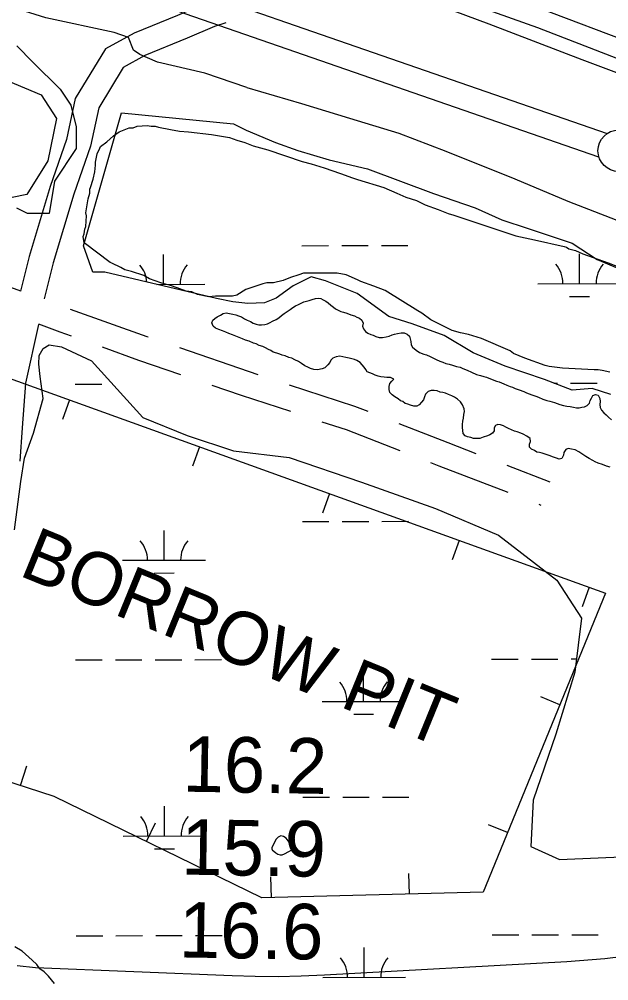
# Model space of a CAD drawing. Extents: x 3329332 to 3367211, y 631066 to 656469.
# Drawn here: x 3335657 to 3336369, y 649034 to 650194 of the extents above; entities that cross this region are included whole.
import ezdxf

# ---------------------------------------------------------------- set-up
doc = ezdxf.new("R2010")
doc.units = 0
for name, color, linetype in [('V-BORW-IDEN', 7, 'Continuous'), ('V-BORW-LINE', 7, 'Continuous'), ('V-LEVE-TOET', 7, 'Continuous'), ('V-RIVR-RANG', 7, 'Continuous'), ('V-ROAD-CNTR', 7, 'Continuous'), ('V-SITE-VEGE', 7, 'Continuous'), ('V-SURV-LINE', 7, 'Continuous'), ('V-TOPO-MINR', 7, 'Continuous'), ('V-TOPO-SHOR', 7, 'Continuous'), ('V-WETL-SWMP', 7, 'Continuous')]:
    doc.layers.add(name, color=color, linetype=linetype)

msp = doc.modelspace()

# ---------------------------------------------------------------- linework, layer by layer
at = {"layer": 'V-BORW-LINE'}
for p, q in [((3335718.1, 649734.8), (3335709.6, 649711.2)), ((3335874.8, 649678.3), (3335866.3, 649654.8)), ((3336031.6, 649621.8), (3336023.1, 649598.3)), ((3336188.3, 649565.3), (3336179.8, 649541.8)), ((3336345, 649508.9), (3336336.6, 649485.4)), ((3336309.8, 649367.1), (3336286.6, 649376.6)), ((3335658.8, 649269.8), (3335666.6, 649293.6)), ((3335810.8, 649202.2), (3335821.7, 649224.7)), ((3336246.6, 649213), (3336223.5, 649222.4)), ((3335961.6, 649134.5), (3335961, 649159.5)), ((3336128.2, 649138.8), (3336127.5, 649163.8))]:
    msp.add_line(p, q, dxfattribs=at)
msp.add_lwpolyline([(3335404, 649847.9), (3336364.9, 649501.7), (3336217.2, 649141.2), (3335950, 649134.2), (3335699.4, 649256.6), (3335400.6, 649353.6), (3335250.3, 649390.4), (3335329.9, 649575.1), (3335390.4, 649748.4), (3335408.2, 649852.3)], dxfattribs=at)
at = {"layer": 'V-LEVE-TOET'}
for points in [[(3337615.2, 649642.5), (3337494.6, 649685.7), (3337361.8, 649739), (3337202.4, 649801.2), (3337090.8, 649845), (3336945.2, 649905.4), (3336818.8, 649959), (3336694.4, 650007.5), (3336566.9, 650058.3), (3336448, 650103.2), (3336336.5, 650145), (3336224.2, 650188.1), (3336140.1, 650219.9), (3336101.2, 650237.5), (3336073.8, 650249.9), (3336031, 650261.3), (3335964.3, 650281.5), (3335912.8, 650298.1)], [(3335931.9, 650111.7), (3335881.1, 650129), (3335824.2, 650142.3), (3335802.9, 650151.4), (3335795.2, 650156.8), (3335789.1, 650172.1), (3335771.8, 650178.2), (3335689.5, 650195.5), (3335557.3, 650237.2)], [(3335931.9, 650111.7), (3335998, 650092.5), (3336055.7, 650074.5), (3336115.2, 650056.7), (3336172.2, 650034.8), (3336255.2, 650001.6), (3336319.5, 649974.4), (3336403.2, 649942.2), (3336485.9, 649904.5), (3336557.4, 649871.4), (3336639.8, 649834), (3336731.8, 649797.6), (3336819.7, 649752.9), (3336869.4, 649732.7), (3336946.6, 649709.3), (3337013.3, 649682.1), (3337076.5, 649656), (3337135.2, 649634.4), (3337203.7, 649611.4), (3337283.6, 649578.9)]]:
    msp.add_lwpolyline(points, dxfattribs=at)
at = {"layer": 'V-ROAD-CNTR'}
for p, q in [((3336245.8, 649656), (3336297.5, 649636.1)), ((3336284.3, 649609.1), (3336286.8, 649608.1))]:
    msp.add_line(p, q, dxfattribs=at)
for points in [[(3335451.3, 650502.7), (3335830.6, 650371.5), (3336218.2, 650233), (3336467.3, 650138.8), (3336816.5, 649992.3), (3337213.1, 649826.6), (3337406.7, 649751.6), (3337593.6, 649680.4), (3337678.1, 649661.1), (3337748.8, 649653.3), (3337841.3, 649661.7), (3337945.8, 649680.7), (3338033, 649708.3), (3338176, 649751.6), (3338247.1, 649768.4), (3338321.6, 649777.5), (3338384.8, 649776.3), (3338442.4, 649772.8), (3338528.8, 649753.9), (3338662.7, 649722.5), (3338806.5, 649687.4), (3338886.3, 649663.5), (3338953.2, 649639), (3339090.7, 649573.2)], [(3335859.6, 650203.5), (3335848.3, 650198.7), (3335796, 650177.4), (3335761.3, 650158.2), (3335725, 650098.3), (3335714.4, 650049.1), (3335694.7, 649992.4), (3335669.3, 649907.9), (3335658.9, 649866.1)], [(3335906.8, 650189.8), (3335892.8, 650185.2), (3335859.9, 650171), (3335809, 650150.3), (3335782.9, 650135.8), (3335753.3, 650087), (3335743.4, 650041), (3335723.2, 649983.1), (3335698.2, 649900), (3335687.5, 649856.6)], [(3335587.1, 649892.6), (3335658.9, 649866.4)], [(3335718.6, 649844.5), (3335811.3, 649811.3), (3335812.7, 649810.8)], [(3335680.4, 649825.7), (3335664.7, 649755.2), (3335660.9, 649701.1), (3335658.2, 649660.8)], [(3335680.7, 649826.5), (3335706.2, 649817.1), (3335719.9, 649812.2)], [(3335757.5, 649798.7), (3335801.4, 649783), (3335851.9, 649765.7)], [(3335850.6, 649797.9), (3335934.6, 649769.1), (3335945.2, 649765.6)], [(3335889.7, 649752.8), (3335925, 649740.7), (3335984.6, 649721.1)], [(3335983.2, 649753.2), (3336061.9, 649727.3), (3336077.9, 649721.1)], [(3336022.6, 649708.6), (3336051.8, 649699.1), (3336116.4, 649673.9)], [(3336115.2, 649706.6), (3336174.6, 649683.4), (3336208.4, 649670.4)], [(3336153.6, 649659.4), (3336163.8, 649655.4), (3336246.9, 649623.4)]]:
    msp.add_lwpolyline(points, dxfattribs=at)
at = {"layer": 'V-SITE-VEGE'}
for p, q in [((3335654.3, 650162), (3335673.8, 650142.4)), ((3335673.8, 650142.4), (3335706.5, 650109.8)), ((3335706.5, 650109.8), (3335719.5, 650090.2)), ((3335719.5, 650090.2), (3335726, 650064.1)), ((3335726, 650064.1), (3335726, 650037.9)), ((3335726, 650037.9), (3335699.9, 649998.8)), ((3335699.9, 649998.8), (3335693.4, 649959.6)), ((3335667.3, 649959.6), (3335654.3, 649966.1)), ((3335693.4, 649959.6), (3335667.3, 649959.6))]:
    msp.add_line(p, q, dxfattribs=at)
for points in [[(3335767.1, 649900.5), (3335735.6, 649924.2), (3335734.6, 649932.1), (3335735.6, 649935), (3335736.6, 649940.9), (3335737.6, 649943.9), (3335738.6, 649956.7), (3335737.6, 649960.6), (3335740.5, 649977.4), (3335742.5, 649984.3), (3335742.5, 649989.2), (3335743.5, 649991.2), (3335746.5, 650001), (3335748.4, 650009.9), (3335749.4, 650017.8), (3335749.4, 650021.7), (3335751.4, 650031.5), (3335754.4, 650038.4), (3335755.3, 650040.4), (3335763.2, 650046.3), (3335771.1, 650053.2), (3335778, 650058.1), (3335787.8, 650062.1), (3335789.8, 650063), (3335794.7, 650063), (3335799.7, 650065), (3335811.5, 650066), (3335816.4, 650065), (3335821.3, 650065), (3335825.3, 650064), (3335840, 650061.1), (3335850.9, 650059.1), (3335861.7, 650058.1), (3335889.3, 650055.1), (3335899.1, 650053.2), (3335911, 650051.2), (3335919.8, 650048.2), (3335929.7, 650045.3), (3335939.5, 650041.3), (3335957.2, 650036.4), (3335998.6, 650022.6), (3336009.4, 650019.6), (3336025.2, 650014.7), (3336044.9, 650007.8), (3336059.6, 650002.9), (3336065.6, 650000.9), (3336097.1, 649991), (3336112.8, 649984.1), (3336123.7, 649979.2), (3336136.5, 649975.3), (3336147.3, 649970.3), (3336163, 649964.4), (3336174.9, 649959.5), (3336181.8, 649957.5), (3336256.6, 649932.9), (3336279.2, 649927.9), (3336314.7, 649920), (3336317.7, 649919.1), (3336320.6, 649917.1), (3336328.5, 649915.1), (3336337.3, 649911.2), (3336367.9, 649900.3), (3336387.6, 649892.4)], [(3336369.8, 649768.4), (3336360.9, 649770.3), (3336356, 649771.3), (3336351.1, 649771.3), (3336312.7, 649773.3), (3336296.9, 649775.3), (3336292, 649776.3), (3336267.4, 649785.1), (3336253.6, 649791), (3336249.6, 649794), (3336215.2, 649808.8), (3336199.4, 649813.7), (3336189.6, 649815.7), (3336179.7, 649818.7), (3336154.1, 649831.5), (3336143.3, 649839.3), (3336138.4, 649842.3), (3336099, 649866.9), (3336085.2, 649871.9), (3336069.5, 649877.8), (3336065.5, 649879.8), (3336051.7, 649885.7), (3336040.9, 649887.6), (3336000.5, 649887.7), (3335994.6, 649885.7), (3335984.8, 649882.7), (3335975.9, 649878.8), (3335964.1, 649875.9), (3335956.2, 649875.9), (3335951.3, 649874.9), (3335930.6, 649868), (3335919.7, 649861.1), (3335914.8, 649860.1), (3335894.1, 649860.1), (3335886.3, 649859.1), (3335872.5, 649862.1), (3335865.6, 649865.1), (3335858.7, 649866), (3335847.9, 649870), (3335840, 649872.9), (3335835.1, 649873.9), (3335828.2, 649875.9), (3335814.4, 649880.8), (3335807.5, 649884.8), (3335792.7, 649889.7), (3335784.8, 649891.7), (3335779.9, 649894.6), (3335769.1, 649899.6), (3335767.1, 649900.5)]]:
    msp.add_lwpolyline(points, dxfattribs=at)
at = {"layer": 'V-SURV-LINE'}
for points in [[(3334758.2, 650613.1), (3336366.8, 650056.1)], [(3336356.9, 650027.7), (3334748.4, 650584.8)]]:
    msp.add_lwpolyline(points, dxfattribs=at)
msp.add_circle((3336380.7, 650035.4), 25, dxfattribs=at)
at = {"layer": 'V-TOPO-MINR'}
for points in [[(3335962.1, 649193.9), (3335962.1, 649193.1), (3335962.4, 649192.6), (3335962.6, 649192.4), (3335966.9, 649188.4), (3335969.4, 649187), (3335972, 649186.1), (3335974.7, 649186.3), (3335977.5, 649187.2), (3335987.1, 649192.5), (3335987.6, 649193), (3335988, 649193.9), (3335987.8, 649194.6), (3335987.7, 649194.9), (3335979.4, 649206.1), (3335976.1, 649208.2), (3335972.9, 649208.9), (3335969.9, 649207.6), (3335967.1, 649204.8), (3335962.3, 649194.5), (3335962.1, 649193.9)], [(3335655, 649052.7), (3335676.9, 649050.4), (3335914.1, 649040.6), (3335941.9, 649039.8), (3335969.8, 649039.6), (3335997.6, 649040.2), (3336025.5, 649041.3), (3336318.1, 649057.5), (3336364.1, 649061.3), (3336409.8, 649066.8)]]:
    msp.add_lwpolyline(points, dxfattribs=at)
at = {"layer": 'V-TOPO-SHOR'}
for points in [[(3337558.9, 649668.7), (3337219.4, 649802.2), (3336949.4, 649916.9), (3336655.8, 650039.4), (3336283.2, 650183.8), (3336155.3, 650229.3)], [(3335929, 649832.8), (3335932.5, 649831), (3335936.3, 649829.3), (3335939.4, 649827.5), (3335943.2, 649826.4), (3335946.3, 649825.4), (3335949.8, 649825.4), (3335953.7, 649826), (3335956.8, 649826.7), (3335960.3, 649828.1), (3335963.1, 649829.8), (3335967.3, 649831.9), (3335970.4, 649833.9), (3335973.6, 649836.7), (3335977.1, 649839.1), (3335980.6, 649841.6), (3335984.1, 649844), (3335987.6, 649846.4), (3335990.7, 649848.5), (3335994.2, 649849.8), (3335997.7, 649851.6), (3336000.8, 649853.3), (3336004, 649854), (3336007.1, 649854.6), (3336010.6, 649856), (3336014.8, 649857), (3336017.9, 649857.7), (3336021.1, 649857), (3336024.2, 649855.6), (3336027.3, 649853.8), (3336030.1, 649852.1), (3336033.5, 649849.3), (3336036.7, 649846.8), (3336039.1, 649844.7), (3336042.2, 649843.3), (3336045.3, 649841.5), (3336048.5, 649840.8), (3336052.6, 649839.4), (3336057.5, 649837.6), (3336062, 649836.2), (3336064.8, 649834.8), (3336067.9, 649833.4), (3336070.7, 649830.9), (3336072.4, 649827.5), (3336071.7, 649824), (3336072.7, 649820.5), (3336075.2, 649817.3), (3336077.9, 649815.2), (3336081.4, 649813.8), (3336084.5, 649812.8), (3336087.7, 649811.3), (3336091.8, 649810.3), (3336095.7, 649810.3), (3336100.2, 649810.9), (3336103.7, 649811.9), (3336107.2, 649813.3), (3336110.3, 649814), (3336113.8, 649815), (3336118.3, 649815.7), (3336121.8, 649815.7), (3336125.3, 649814.3), (3336128.1, 649811.8), (3336129.1, 649808.7), (3336129.8, 649805.2), (3336130.4, 649801.3), (3336131.8, 649798.6), (3336136.3, 649794.7), (3336140.5, 649791.9), (3336145.7, 649790.1), (3336148.8, 649789.1), (3336153, 649787.3), (3336157.2, 649785.2), (3336160.6, 649783.8), (3336164.8, 649781.7), (3336168.3, 649780.2), (3336172.1, 649778.8), (3336176.3, 649777.8), (3336180.1, 649776.7), (3336185, 649775.3), (3336189.5, 649774.2), (3336192.6, 649772.8), (3336197.8, 649770.7), (3336203, 649768.2), (3336208.9, 649765.7), (3336213.8, 649764.3), (3336218, 649763.2), (3336221.1, 649762.2), (3336228.1, 649759.4), (3336233.3, 649757.6), (3336236.4, 649756.5), (3336242, 649754.1), (3336245.8, 649752.6), (3336249.6, 649751.2), (3336252.7, 649750.2), (3336255.9, 649748.8), (3336260.4, 649747), (3336266.3, 649744.9), (3336269.4, 649743.5), (3336275.7, 649741), (3336280.5, 649739.2), (3336284, 649738.1)], [(3336168.4, 649743.7), (3336165.3, 649744.4), (3336161.5, 649745.8), (3336158, 649746.2), (3336154.5, 649746.2), (3336150.7, 649745.2), (3336147.5, 649741.7), (3336146.4, 649738.6), (3336145, 649734.8), (3336142.9, 649732), (3336139.8, 649728.9), (3336137, 649727.5), (3336133.5, 649727.2), (3336129.3, 649728.6), (3336126.2, 649729.6), (3336123.1, 649730.7), (3336120.3, 649732.8), (3336117.2, 649733.9), (3336114.4, 649736), (3336110.6, 649738.4), (3336107.5, 649740.9), (3336104.7, 649743.7), (3336103.7, 649747.5), (3336103.7, 649751), (3336104.4, 649754.8), (3336106.9, 649757.3), (3336109.3, 649759.7), (3336105.5, 649761.8), (3336101, 649761.8), (3336097.8, 649762.2), (3336093.6, 649762.6), (3336090.5, 649763.6), (3336086.7, 649764.7), (3336083.6, 649766.4), (3336080.4, 649767.5), (3336077.3, 649768.6), (3336075.6, 649771.4), (3336073.5, 649774.2), (3336071.1, 649777.3), (3336068.7, 649779.8), (3336064.5, 649782.2), (3336061.7, 649783.6), (3336058.6, 649784.3), (3336055.5, 649785.1), (3336051.6, 649786.1), (3336047.8, 649786.8), (3336044.3, 649787.6), (3336039.8, 649786.9), (3336035.6, 649785.2), (3336033.5, 649782.7), (3336032.1, 649780), (3336029.7, 649777.2), (3336026.2, 649773.4), (3336023, 649772.4), (3336017.1, 649771.3), (3336012.9, 649771.7), (3336008.7, 649772.8), (3336005.6, 649774.2), (3336002.1, 649776), (3335998, 649778.8), (3335994.2, 649781.2), (3335990, 649783.3), (3335986.2, 649785.1), (3335982.7, 649786.2), (3335978.2, 649787.9), (3335974.7, 649789), (3335971.6, 649790.1), (3335968.1, 649791.1), (3335963.9, 649792.5), (3335961.1, 649794.3), (3335958, 649795.7), (3335954.5, 649797.5), (3335951.1, 649799.2), (3335946.9, 649800.6), (3335943.1, 649802.4), (3335940, 649803.5), (3335934.7, 649805.6), (3335930.2, 649807), (3335926.8, 649808.4), (3335922.9, 649810.2), (3335918.8, 649811.9), (3335914.6, 649813.4), (3335910.1, 649815.1), (3335906.6, 649816.5), (3335902.4, 649818.3), (3335898.3, 649819.7), (3335894.1, 649821.5), (3335891.3, 649823.9), (3335889.6, 649827.8), (3335891, 649830.9), (3335893.5, 649833), (3335896.3, 649835.1), (3335900.1, 649837.1), (3335903.2, 649838.9), (3335907.1, 649839.9), (3335910.9, 649839.2), (3335915.1, 649838.4), (3335918.6, 649837.4), (3335921.7, 649836.3), (3335925.5, 649834.9), (3335929, 649832.8)], [(3336370.2, 649653.7), (3336366.1, 649654.8), (3336361.2, 649656.9), (3336356, 649658.7), (3336352.2, 649660.1), (3336349.4, 649661.9), (3336345.2, 649664.3), (3336341.1, 649666.8), (3336336.2, 649669.9), (3336332.4, 649672.4), (3336328.2, 649674.5), (3336323.7, 649675.6), (3336319.9, 649676.3), (3336316.7, 649674.9), (3336314.6, 649671.5), (3336313.9, 649668.3), (3336312.1, 649664.2), (3336308.7, 649663.5), (3336305.5, 649664.5), (3336301, 649666.3), (3336297.9, 649667.4), (3336293, 649669.1), (3336288.2, 649670.6), (3336285, 649671.3), (3336281.9, 649672), (3336279.1, 649673.7), (3336275.6, 649675.5), (3336273.2, 649678), (3336272.9, 649681.4), (3336274.3, 649684.9), (3336274, 649688.4), (3336269.8, 649691.2), (3336265.6, 649693.7), (3336262.5, 649694.7), (3336258.3, 649696.5), (3336254.9, 649697.2), (3336251.4, 649698.6), (3336247.6, 649700.4), (3336244.4, 649701.8), (3336241.7, 649703.6), (3336238.2, 649705), (3336234.7, 649705.3), (3336231.9, 649704), (3336230.5, 649701.2), (3336230.5, 649697.4), (3336228.4, 649694.6), (3336225.2, 649692.9), (3336222.5, 649691.5), (3336217.2, 649689.8), (3336213, 649688.4), (3336208.5, 649688.4), (3336205.4, 649688.4), (3336202.2, 649689.5), (3336198.4, 649690.2), (3336195.3, 649691.6), (3336192.9, 649694.4), (3336192.5, 649697.9), (3336192.2, 649701.4), (3336192.2, 649705.2), (3336192.6, 649709.1), (3336193.3, 649712.9), (3336194, 649717.1), (3336194.8, 649720.9), (3336194.1, 649724), (3336192.4, 649728.9), (3336189.6, 649732.4), (3336186.1, 649735.9), (3336182.7, 649738), (3336179.2, 649739.8), (3336175.4, 649741.5), (3336171.6, 649743), (3336168.4, 649743.7)], [(3336284, 649738.1), (3336289.2, 649735.7), (3336294.1, 649734.3), (3336297.6, 649733.2), (3336303.1, 649731.8), (3336306.3, 649730.4), (3336309.7, 649729.3), (3336313.9, 649728.2), (3336318.1, 649727.2), (3336322.3, 649726.8), (3336326.1, 649726.1), (3336329.9, 649725.3), (3336333, 649725.3), (3336336.2, 649726), (3336339.3, 649726.7), (3336342.5, 649728.1), (3336345.3, 649730.8), (3336346.3, 649734.3), (3336347.7, 649737.1), (3336349.5, 649740.2), (3336352.6, 649741.2), (3336355.8, 649740.5), (3336357.8, 649736.7), (3336358.5, 649732.8), (3336358.1, 649729.4), (3336358.5, 649725.9), (3336359.8, 649722.4), (3336362.6, 649719.2), (3336365.4, 649716.8), (3336368.5, 649714), (3336372, 649710.8)]]:
    msp.add_lwpolyline(points, dxfattribs=at)
at = {"layer": 'V-WETL-SWMP'}
for p, q in [((3335611.7, 650133.2), (3335683.9, 650102.7)), ((3335683.9, 650102.7), (3335702.2, 650074.2)), ((3335702.2, 650074.2), (3335692, 650023.4)), ((3335692, 650023.4), (3335666.5, 649982.7)), ((3335666.5, 649982.7), (3335627.9, 649974.6)), ((3335998.4, 649920.9), (3336030.4, 649921)), ((3336046.4, 649921), (3336078.4, 649921.1)), ((3336094.4, 649921.1), (3336126.4, 649921.2)), ((3335831.4, 649874.2), (3335831.3, 649910.2)), ((3336333.3, 649875.1), (3336333.2, 649911.1)), ((3335823.5, 649874.2), (3335881.4, 649874.3)), ((3336283.3, 649875), (3336383.3, 649875.2)), ((3336321.3, 649859.7), (3336345.3, 649859.7)), ((3335724.8, 649753.9), (3335756.8, 649754)), ((3336302.4, 649755), (3336306.7, 649755)), ((3336322.7, 649755), (3336354.7, 649755.1)), ((3336095, 649588.4), (3336127, 649588.5)), ((3335832, 649541.5), (3335832, 649577.5)), ((3335999, 649588.2), (3336031, 649588.3)), ((3336047, 649588.3), (3336079, 649588.4)), ((3335782, 649541.4), (3335882, 649541.6)), ((3335820.1, 649526), (3335844.1, 649526.1)), ((3335725.4, 649421.2), (3335757.4, 649421.3)), ((3335773.4, 649421.3), (3335805.4, 649421.4)), ((3335821.4, 649421.4), (3335853.4, 649421.5)), ((3335869.4, 649421.5), (3335901.4, 649421.6)), ((3336227.3, 649422.2), (3336259.3, 649422.2)), ((3336275.3, 649422.3), (3336307.3, 649422.3)), ((3336323.3, 649422.4), (3336329.7, 649422.4)), ((3336072.8, 649371.1), (3336072.8, 649407.1)), ((3336022.8, 649371), (3336122.8, 649371.2)), ((3336060.9, 649355.7), (3336084.9, 649355.7)), ((3335999.6, 649255.6), (3336031.6, 649255.6)), ((3336047.6, 649255.7), (3336079.6, 649255.7)), ((3336095.6, 649255.8), (3336127.6, 649255.8)), ((3335832.7, 649208.8), (3335832.6, 649244.8)), ((3335782.7, 649208.7), (3335882.7, 649208.9)), ((3335820.7, 649193.4), (3335844.7, 649193.4)), ((3335726, 649088.6), (3335758, 649088.6)), ((3335774, 649088.6), (3335806, 649088.7)), ((3335822, 649088.7), (3335854, 649088.8)), ((3335870, 649088.8), (3335902, 649088.9)), ((3336228, 649089.5), (3336260, 649089.6)), ((3336276, 649089.6), (3336308, 649089.7)), ((3336324, 649089.7), (3336356, 649089.7)), ((3336073.5, 649038.5), (3336073.4, 649074.5)), ((3336023.5, 649038.4), (3336123.5, 649038.6))]:
    msp.add_line(p, q, dxfattribs=at)
for points in [[(3336371.1, 649741.5), (3336348.5, 649748.6), (3336324.4, 649746.6), (3336291.1, 649759.3), (3336243.5, 649775.6), (3336204.9, 649791.5), (3336170.2, 649812.6), (3336131.6, 649826.7), (3336103.4, 649835.3), (3336064.9, 649863.3), (3336026.7, 649878.5), (3336009.7, 649883.2), (3335988, 649872.5), (3335967.4, 649857.6), (3335953.4, 649852.1), (3335933.2, 649851.2), (3335915.1, 649853), (3335895.3, 649857.3), (3335760.5, 649888.9), (3335746.1, 649889), (3335734.7, 649920.5), (3335780.6, 650081.2), (3335915.7, 650067.9), (3335931.3, 650060.2), (3335966.4, 650045.3), (3335993.5, 650035.8), (3336031.4, 650024.4), (3336077.6, 650013.4), (3336157.2, 649984), (3336207.3, 649966.7), (3336239.6, 649952.2), (3336271.6, 649941.6), (3336324.4, 649923.9), (3336354.6, 649904.2), (3336392.8, 649888)], [(3335651.6, 649578.2), (3335659.1, 649636.4), (3335663.8, 649664.8), (3335674.7, 649694.7), (3335686, 649736.6), (3335682.5, 649763.1), (3335681, 649777.8), (3335681.4, 649788.3), (3335686.1, 649796.9), (3335693.5, 649801.1), (3335708.2, 649798.8), (3335744.7, 649781.9), (3335806.4, 649713.5), (3335860.1, 649691.8), (3335916, 649673.6), (3335983.1, 649665.3), (3336070.3, 649635.6), (3336159.8, 649603.7)], [(3336159.8, 649603.7), (3336235.7, 649571.8), (3336306, 649517.6), (3336335.9, 649471.5), (3336327.6, 649406.5), (3336304.8, 649331.6), (3336277.4, 649252.3), (3336274.8, 649196.3), (3336309.4, 649180.4), (3336393.4, 649184.3)], [(3335699.7, 649031), (3335692.6, 649039.8), (3335687.3, 649045.2), (3335682, 649048.7), (3335678.4, 649054), (3335673.1, 649059.3), (3335660.7, 649070), (3335651.9, 649075.3)]]:
    msp.add_lwpolyline(points, dxfattribs=at)
for centre, start, end in [((3335776.2, 649874.5), 4.0328, 40.8801), ((3335886.6, 649874.8), 139.3365, 180.8801), ((3336278.1, 649875.5), 359.3365, 40.8801), ((3336388.6, 649875.7), 139.3365, 180.8801), ((3335776.8, 649541.9), 359.3365, 40.8801), ((3335887.3, 649542.1), 139.3365, 180.8801), ((3336017.6, 649371.5), 359.3365, 40.8801), ((3336128.1, 649371.7), 139.3365, 180.8801), ((3335777.4, 649209.2), 359.3365, 40.8801), ((3335887.9, 649209.4), 139.3365, 180.8801), ((3336018.2, 649038.8), 359.3365, 40.8801), ((3336128.7, 649039), 139.3365, 180.8801)]:
    msp.add_arc(centre, 35.2, start, end, dxfattribs=at)

# ---------------------------------------------------------------- texts
at = {"layer": 'V-BORW-IDEN'}
msp.add_text('BORROW PIT', height=64, rotation=337.7755, dxfattribs=at).set_placement((3335655.3, 649523.7))
at = {"layer": 'V-RIVR-RANG'}
for s, p in [('16.2', (3335854, 649262.4)), ('15.9', (3335852.4, 649162.4)), ('16.6', (3335849.5, 649062.5))]:
    msp.add_text(s, height=67, rotation=359.0783, dxfattribs=at).set_placement(p)

doc.saveas('drawing.dxf')
